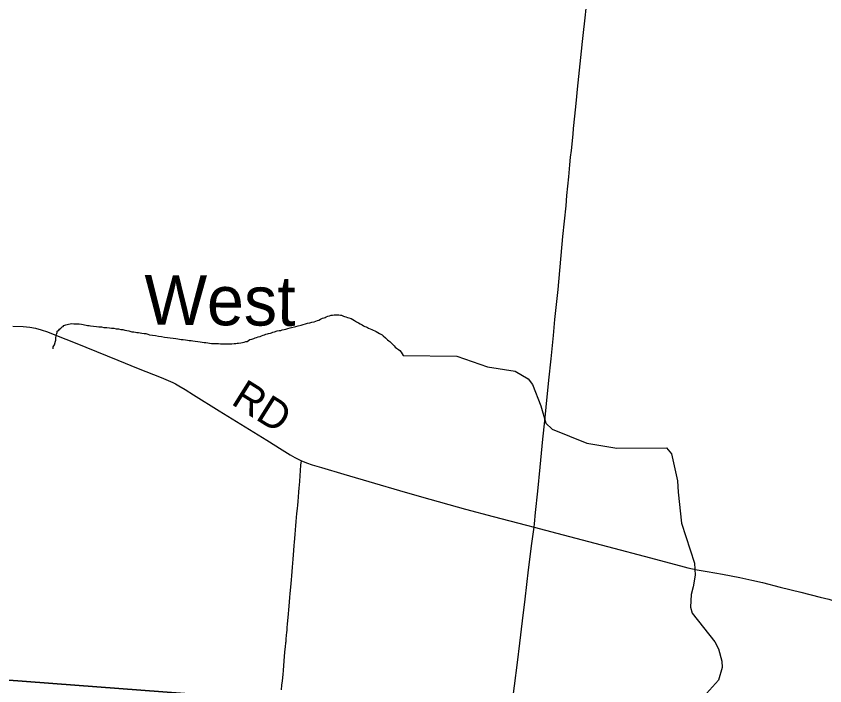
# Model space of a CAD drawing. Extents: x 1410790 to 1770854, y 448063 to 770588.
# Drawn here: x 1626387 to 1634523, y 590784 to 597526 of the extents above; entities that cross this region are included whole.
import ezdxf

# ---------------------------------------------------------------- set-up
doc = ezdxf.new("R2010")
doc.units = 0
for name, color, linetype in [('GM_X_County_Road', 7, 'Continuous'), ('GM_X_County_Road_Text', 7, 'Continuous'), ('GM_X_Minor_River', 7, 'Continuous'), ('GM_X_Minor_River_Text', 7, 'Continuous'), ('GM_X_Township', 7, 'Continuous'), ('GM_X_Township_Road', 7, 'Continuous')]:
    doc.layers.add(name, color=color, linetype=linetype)

msp = doc.modelspace()

# ---------------------------------------------------------------- linework, layer by layer
at = {"layer": 'GM_X_County_Road'}
for points in [[(1631597.9, 592381.5), (1631601.2, 592415.4), (1631612.3, 592529.8), (1631636, 592745), (1631660.3, 592986.6), (1631687.6, 593267.4), (1631706.2, 593450.3), (1631720.5, 593590.5), (1631747.5, 593861.4), (1631769.6, 594076.8), (1631792.4, 594311.9), (1631806.9, 594472), (1631838.7, 594774.8), (1631888.6, 595307.9), (1631919.4, 595617.9), (1631928.7, 595719.1), (1631947.3, 595908.5), (1631958.3, 596029.4), (1631965.9, 596107.8), (1631972.8, 596173.1), (1631989.9, 596339.5), (1631995.9, 596395), (1632018.2, 596613.6), (1632028.9, 596718.1), (1632036.2, 596789.9), (1632074.6, 597175.2), (1632084.1, 597269.8), (1632093.7, 597361.2), (1632107.3, 597478.5), (1632123.9, 597631.8)], [(1626352.7, 594405.8), (1626457.7, 594400.1), (1626523.3, 594394.2), (1626581.9, 594384), (1626639.3, 594368.8), (1626701.6, 594347.5), (1626793.6, 594311.8), (1626979.5, 594237.6), (1627408.3, 594064), (1627615.1, 593980.3), (1627846.9, 593888.4), (1627916.5, 593858.9), (1627964.2, 593836.6), (1627990.6, 593823.1), (1628025.2, 593803.9), (1628086.9, 593766.2), (1628170.5, 593714.2), (1628430.1, 593553.9), (1628692.2, 593391.5), (1628909.3, 593255.8), (1629061.8, 593159.3), (1629142.8, 593109.8), (1629191.1, 593082.2), (1629229.8, 593062.8), (1629256.4, 593050.7)], [(1629256.4, 593050.7), (1629267.6, 593045.6), (1629306.9, 593029.8), (1629365.6, 593009.6), (1629459.7, 592980.9), (1629683.5, 592916.4), (1629991.5, 592823.9), (1630243.2, 592749.7), (1630463.6, 592685.3), (1630906.2, 592562.7), (1631185.5, 592489.4), (1631521.8, 592401.1), (1631597.9, 592381.5)], [(1631387.9, 590556.6), (1631386.3, 590566), (1631383.4, 590584.8), (1631382.6, 590617.1), (1631385.2, 590652.8), (1631400.2, 590783), (1631429.9, 591017.4), (1631453.9, 591212.7), (1631481.3, 591437.4), (1631508.2, 591655.6), (1631543.1, 591952.1), (1631575.2, 592215.9), (1631597.9, 592381.5)], [(1631597.9, 592381.5), (1631826.8, 592322.6), (1632400.6, 592169.5), (1632705.1, 592089.1), (1633072.7, 591990.7), (1633145.9, 591972.9), (1633238.8, 591953.1), (1633338.7, 591934.4), (1633493.7, 591906.6), (1633667.8, 591873.4), (1633790, 591847.9), (1633895.6, 591823.5), (1634073.7, 591778.2), (1634280.3, 591725.5), (1634477.8, 591676.8), (1634563.9, 591655.4), (1634583.3, 591649.3), (1634592.9, 591644.9), (1634601.7, 591639.1), (1634608.8, 591631.7)]]:
    msp.add_lwpolyline(points, dxfattribs=at)
at = {"layer": 'GM_X_Minor_River'}
for points in [[(1628646.7, 594238.6), (1628662.8, 594240.4), (1628680.9, 594244.2), (1628699, 594250.1), (1628711, 594251.9), (1628723.1, 594259.8), (1628739.2, 594269.7), (1628757.3, 594275.5), (1628777.4, 594281.3), (1628791.5, 594287.1), (1628805.6, 594291), (1628821.7, 594298.8), (1628841.8, 594302.6), (1628855.8, 594308.5), (1628871.9, 594314.3), (1628886, 594318.2), (1628900.1, 594324), (1628914.1, 594327.9), (1628926.2, 594331.8), (1628944.3, 594335.6), (1628956.3, 594339.4), (1628968.4, 594343.3), (1628984.5, 594349.2), (1629012.6, 594356.9), (1629034.7, 594360.6), (1629048.7, 594362.5), (1629062.8, 594368.3), (1629082.9, 594372.1), (1629101, 594375.9), (1629121.1, 594381.7), (1629143.2, 594387.5), (1629201.4, 594400.9), (1629223.5, 594408.7), (1629253.6, 594414.3), (1629275.8, 594422.1), (1629297.9, 594427.9), (1629317.9, 594433.7), (1629340, 594439.4), (1629362.1, 594445.2), (1629384.2, 594449), (1629402.3, 594454.8), (1629418.4, 594460.6), (1629432.5, 594466.5), (1629448.6, 594476.3), (1629470.7, 594484.1), (1629484.8, 594490), (1629494.9, 594493.9), (1629507, 594499.7), (1629523.1, 594505.6), (1629539.1, 594509.4), (1629557.2, 594515.2), (1629571.3, 594517.1), (1629585.3, 594518.9), (1629597.4, 594520.8), (1629609.4, 594520.7), (1629619.4, 594520.5), (1629633.4, 594518.4), (1629649.4, 594516.2), (1629659.4, 594514.1), (1629679.3, 594505.8), (1629691.3, 594501.7), (1629703.3, 594497.5), (1629719.3, 594493.3), (1629735.3, 594489.1), (1629757.2, 594482.9), (1629773.1, 594472.7), (1629791.1, 594462.4), (1629811, 594450.2), (1629830.9, 594437.9), (1629848.8, 594427.7), (1629866.7, 594417.4), (1629882.7, 594409.2), (1629894.6, 594401.1), (1629908.6, 594396.9), (1629920.5, 594390.8), (1629932.5, 594384.6), (1629948.4, 594378.4), (1629964.4, 594372.2), (1630008.3, 594351.7), (1630024.2, 594341.4), (1630042.1, 594331.2), (1630056, 594323), (1630068, 594316.9), (1630079.9, 594308.7), (1630101.8, 594288.4), (1630111.7, 594278.3), (1630123.5, 594266.1), (1630135.5, 594255.9), (1630147.4, 594249.8), (1630161.3, 594237.6), (1630177.1, 594219.4), (1630189, 594207.2), (1630200.9, 594195), (1630214.8, 594184.8), (1630224.8, 594176.7), (1630234.7, 594170.6), (1630246.6, 594158.4), (1630260.5, 594144.2), (1630280.6, 594110.8)], [(1626758.9, 594175.6), (1626759.1, 594197.7), (1626773.3, 594215.6), (1626783.8, 594255.6), (1626785.9, 594265.6), (1626786, 594279.7), (1626786.2, 594291.7), (1626788.3, 594305.7), (1626790.4, 594317.7), (1626794.6, 594329.7), (1626800.7, 594341.7), (1626800.9, 594355.7), (1626815, 594363.6), (1626823.1, 594375.5), (1626835.2, 594385.4), (1626849.4, 594397.3), (1626859.5, 594403.2), (1626867.6, 594413.1), (1626885.7, 594418.9), (1626899.7, 594422.8), (1626913.8, 594424.7), (1626931.8, 594428.5), (1626947.9, 594430.3), (1626965.9, 594430.1), (1626988, 594429.8), (1627006, 594429.6), (1627022, 594427.4), (1627044, 594425.2), (1627060, 594421), (1627076, 594418.8), (1627092, 594416.6), (1627106, 594412.5), (1627120, 594410.3), (1627136, 594408.1), (1627196, 594401.4), (1627218, 594399.2), (1627246, 594396.8), (1627268, 594392.6), (1627300.1, 594390.2), (1627326.1, 594387.9), (1627346.1, 594385.7), (1627368.1, 594383.4), (1627394.1, 594379.1), (1627418.1, 594376.8), (1627440.1, 594372.6), (1627460.1, 594370.3), (1627480.1, 594366.1), (1627500.1, 594359.9), (1627520.1, 594357.6), (1627532.1, 594353.5), (1627552.1, 594349.2), (1627570.1, 594347), (1627586.1, 594344.9), (1627602, 594340.7), (1627616.1, 594340.5), (1627634.1, 594338.3), (1627652.1, 594334.1), (1627674.1, 594331.8), (1627690.1, 594329.6), (1627712.1, 594325.4), (1627730, 594319.2), (1627758, 594314.8), (1627788, 594310.5), (1627820, 594304.1), (1627848, 594299.8), (1627880, 594295.4), (1627910, 594291.1), (1627938, 594286.7), (1627966.1, 594284.4), (1627992.1, 594280.1), (1628012.1, 594275.9), (1628046.1, 594271.5), (1628068.1, 594269.2), (1628090.1, 594267), (1628110.1, 594262.7), (1628128.1, 594260.5), (1628146.1, 594260.3), (1628164.1, 594256.1), (1628188.1, 594253.8), (1628214.1, 594251.5), (1628238.1, 594247.2), (1628258.2, 594245), (1628280.1, 594240.7), (1628294.2, 594240.6), (1628352.2, 594231.9), (1628374.2, 594231.7), (1628394.2, 594229.4), (1628410.3, 594231.2), (1628424.3, 594231.1), (1628444.3, 594228.8), (1628460.3, 594226.7), (1628472.3, 594226.5), (1628488.3, 594226.4), (1628506.4, 594226.2), (1628530.4, 594225.9), (1628556.5, 594227.6), (1628580.5, 594229.3), (1628596.6, 594231.2), (1628610.6, 594233), (1628622.7, 594234.9), (1628646.7, 594238.6)], [(1630280.6, 594110.8), (1630822.1, 594103.7)], [(1630822.1, 594103.7), (1631128.3, 593994.9), (1631407.4, 593953.5), (1631537.2, 593873.8), (1631582.9, 593819), (1631667.1, 593603.2), (1631715.5, 593428), (1631781.2, 593369), (1632129.6, 593226.5), (1632430.6, 593176.8), (1632929.3, 593179.1), (1632980.9, 593118.3), (1633042.4, 592848.5), (1633047.3, 592734), (1633082.2, 592420.4), (1633212.7, 592017.3), (1633217.5, 591898.8), (1633198.1, 591780.6), (1633179.2, 591702.5), (1633171.9, 591576.1), (1633187.3, 591515.7), (1633415.5, 591225.9), (1633455, 591155.2), (1633487.9, 591032.3), (1633489.2, 590968.1), (1633453.7, 590840), (1633242.1, 590605.5)]]:
    msp.add_lwpolyline(points, dxfattribs=at)
at = {"layer": 'GM_X_Township'}
for points in [[(1614537.3, 588812.3), (1614765.6, 591677.9), (1614770.9, 591755), (1620415.4, 591289.1), (1622857.1, 591103.6), (1629011.8, 590635.9)], [(1629011.8, 590635.9), (1622857.1, 591103.6), (1620415.4, 591289.1), (1614770.9, 591755), (1614765.6, 591677.9), (1614537.3, 588812.3)]]:
    msp.add_lwpolyline(points, dxfattribs=at)
at = {"layer": 'GM_X_Township_Road'}
msp.add_lwpolyline([(1629056.4, 590744.2), (1629061.2, 590792), (1629065.7, 590834.4), (1629071.7, 590899.7), (1629075.3, 590938.9), (1629079.5, 590987.8), (1629083.7, 591033.6), (1629088.1, 591082.5), (1629095, 591157.6), (1629096.4, 591173.9), (1629100.9, 591219.4), (1629101.9, 591229.2), (1629104.9, 591258.1), (1629110.7, 591322.9), (1629112.2, 591342.5), (1629115, 591371.8), (1629118, 591404.4), (1629121.2, 591440.2), (1629124.2, 591472.9), (1629127.7, 591508.7), (1629131.1, 591547.8), (1629134.9, 591586.9), (1629138.5, 591629.4), (1629142, 591671.8), (1629145.4, 591714.3), (1629150.4, 591776.4), (1629156.4, 591851.6), (1629159.6, 591890.8), (1629163.3, 591936.5), (1629166.9, 591979), (1629169.9, 592018.2), (1629173.2, 592060.7), (1629176.3, 592103.2), (1629179.7, 592145.7), (1629184.2, 592198), (1629187, 592230.6), (1629193.7, 592309.1), (1629197.7, 592354.8), (1629200.9, 592394), (1629205.3, 592439.7), (1629212.4, 592518.1), (1629216.9, 592570.3), (1629219.5, 592603), (1629223, 592638.8), (1629226.9, 592687.9), (1629230.8, 592733.6), (1629234.2, 592776.1), (1629236.5, 592805.5), (1629239.6, 592844.8), (1629252.7, 593004.9), (1629256.4, 593050.7)], dxfattribs=at)

# ---------------------------------------------------------------- texts
at = {"layer": 'GM_X_County_Road_Text'}
msp.add_text('RD', height=300, rotation=327.94227, dxfattribs=at).set_placement((1628538.7, 593626.4))
at = {"layer": 'GM_X_Minor_River_Text'}
msp.add_text('West', height=499.99, rotation=359.54842, dxfattribs=at).set_placement((1627673.9, 594420.5))

doc.saveas('drawing.dxf')
